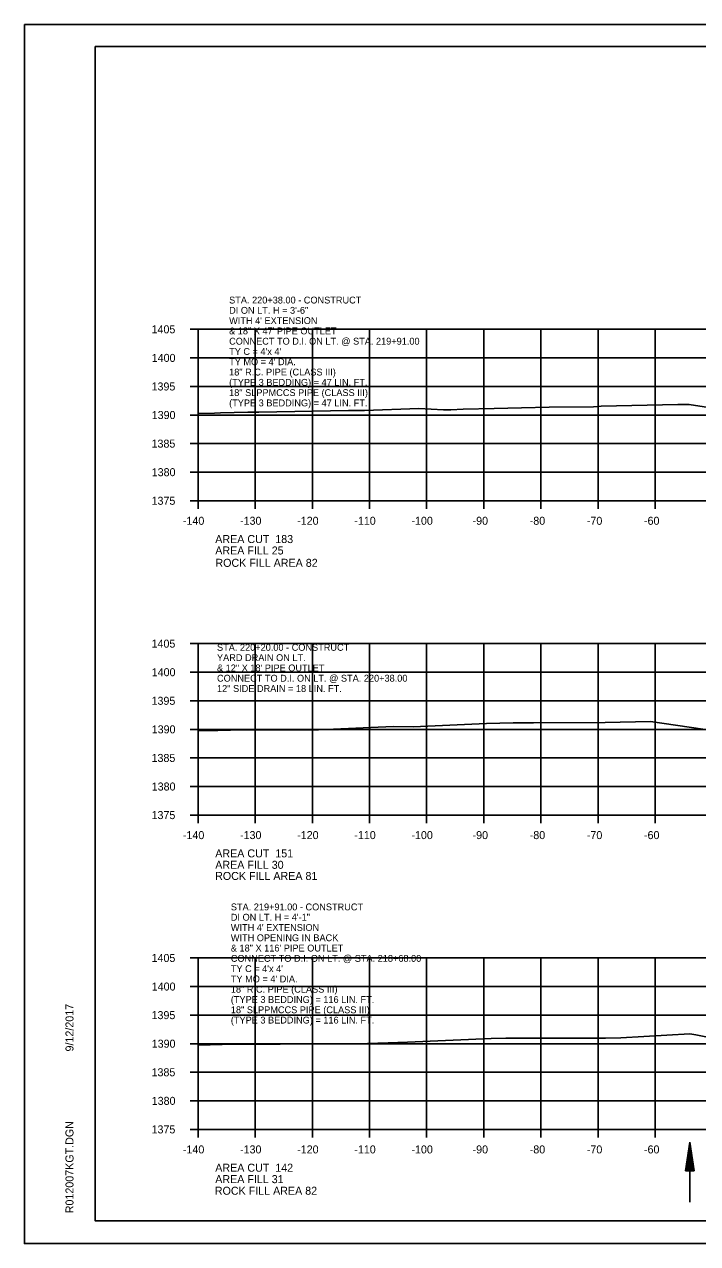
# Model space of a CAD drawing. Extents: x 1374311 to 1383814, y 384102 to 406278.
# Drawn here: x 1382469.7 to 1382587.5, y 405851.8 to 406065.1 of the extents above; entities that cross this region are included whole.
import ezdxf

# ---------------------------------------------------------------- set-up
doc = ezdxf.new("R2010")
doc.units = 0
for name, color, linetype in [('R_Axis', 7, 'Continuous'), ('R_Axis Annot', 7, 'Continuous'), ('R_Border', 7, 'Continuous'), ('R_Draft', 7, 'Continuous'), ('R_Exist Surface', 7, 'Continuous'), ('R_Fin Surface', 7, 'Continuous'), ('R_Grid', 7, 'Continuous'), ('R_No Plot', 7, 'Continuous'), ('R_Water', 7, 'Continuous'), ('R_Water Annot', 7, 'Continuous')]:
    doc.layers.add(name, color=color, linetype=linetype)

msp = doc.modelspace()

# ---------------------------------------------------------------- linework, layer by layer
at = {"layer": 'R_Axis'}
for p, q in [((1382498.67, 406011.74), (1382500.07, 406011.74)), ((1382500.07, 405981.74), (1382500.07, 406011.74)), ((1382498.67, 406006.74), (1382500.07, 406006.74)), ((1382498.67, 406001.74), (1382500.07, 406001.74)), ((1382498.67, 405996.74), (1382500.07, 405996.74)), ((1382498.67, 405991.74), (1382500.07, 405991.74)), ((1382498.67, 405986.74), (1382500.07, 405986.74)), ((1382498.67, 405981.74), (1382500.07, 405981.74)), ((1382500.07, 405981.74), (1382780.07, 405981.74)), ((1382500.07, 405980.34), (1382500.07, 405981.74)), ((1382510.07, 405980.34), (1382510.07, 405981.74)), ((1382520.07, 405980.34), (1382520.07, 405981.74)), ((1382530.07, 405980.34), (1382530.07, 405981.74)), ((1382540.07, 405980.34), (1382540.07, 405981.74)), ((1382550.07, 405980.34), (1382550.07, 405981.74)), ((1382560.07, 405980.34), (1382560.07, 405981.74)), ((1382570.07, 405980.34), (1382570.07, 405981.74)), ((1382580.07, 405980.34), (1382580.07, 405981.74)), ((1382498.67, 405956.74), (1382500.07, 405956.74)), ((1382500.07, 405926.74), (1382500.07, 405956.74)), ((1382498.67, 405951.74), (1382500.07, 405951.74)), ((1382498.67, 405946.74), (1382500.07, 405946.74)), ((1382498.67, 405941.74), (1382500.07, 405941.74)), ((1382498.67, 405936.74), (1382500.07, 405936.74)), ((1382498.67, 405931.74), (1382500.07, 405931.74)), ((1382498.67, 405926.74), (1382500.07, 405926.74)), ((1382500.07, 405926.74), (1382780.07, 405926.74)), ((1382500.07, 405925.34), (1382500.07, 405926.74)), ((1382510.07, 405925.34), (1382510.07, 405926.74)), ((1382520.07, 405925.34), (1382520.07, 405926.74)), ((1382530.07, 405925.34), (1382530.07, 405926.74)), ((1382540.07, 405925.34), (1382540.07, 405926.74)), ((1382550.07, 405925.34), (1382550.07, 405926.74)), ((1382560.07, 405925.34), (1382560.07, 405926.74)), ((1382570.07, 405925.34), (1382570.07, 405926.74)), ((1382580.07, 405925.34), (1382580.07, 405926.74)), ((1382498.67, 405901.74), (1382500.07, 405901.74)), ((1382500.07, 405871.74), (1382500.07, 405901.74)), ((1382498.67, 405896.74), (1382500.07, 405896.74)), ((1382498.67, 405891.74), (1382500.07, 405891.74)), ((1382498.67, 405886.74), (1382500.07, 405886.74)), ((1382498.67, 405881.74), (1382500.07, 405881.74)), ((1382498.67, 405876.74), (1382500.07, 405876.74)), ((1382498.67, 405871.74), (1382500.07, 405871.74)), ((1382500.07, 405871.74), (1382780.07, 405871.74)), ((1382500.07, 405870.34), (1382500.07, 405871.74)), ((1382510.07, 405870.34), (1382510.07, 405871.74)), ((1382520.07, 405870.34), (1382520.07, 405871.74)), ((1382530.07, 405870.34), (1382530.07, 405871.74)), ((1382540.07, 405870.34), (1382540.07, 405871.74)), ((1382550.07, 405870.34), (1382550.07, 405871.74)), ((1382560.07, 405870.34), (1382560.07, 405871.74)), ((1382570.07, 405870.34), (1382570.07, 405871.74)), ((1382580.07, 405870.34), (1382580.07, 405871.74))]:
    msp.add_line(p, q, dxfattribs=at)
at = {"layer": 'R_Border'}
for p, q in [((1382482.07, 406061.2), (1382798.25, 406061.2)), ((1382482.07, 405855.74), (1382482.07, 406061.2)), ((1382482.07, 405855.74), (1382482.07, 405855.74)), ((1382798.25, 405855.74), (1382482.07, 405855.74))]:
    msp.add_line(p, q, dxfattribs=at)
at = {"layer": 'R_Draft'}
for p, q in [((1382585.37, 405864.51), (1382586.11, 405869.51)), ((1382585.5, 405864.51), (1382586.11, 405868.68)), ((1382586.87, 405864.51), (1382586.11, 405869.51)), ((1382586.75, 405864.51), (1382586.11, 405868.68)), ((1382585.62, 405864.51), (1382586.11, 405867.82)), ((1382585.75, 405864.51), (1382586.11, 405866.98)), ((1382586.62, 405864.51), (1382586.11, 405867.82)), ((1382586.49, 405864.51), (1382586.11, 405866.98)), ((1382586.87, 405864.51), (1382585.37, 405864.51)), ((1382585.88, 405864.51), (1382586.12, 405866.14)), ((1382586, 405864.51), (1382586.12, 405865.3)), ((1382586.36, 405864.51), (1382586.12, 405866.14)), ((1382586.24, 405864.51), (1382586.12, 405865.3))]:
    msp.add_line(p, q, dxfattribs=at)
at = {"layer": 'R_Exist Surface'}
for points in [[(1382500.07, 405997), (1382502.92, 405997.08), (1382504, 405997.11), (1382508.8, 405997.22), (1382510.68, 405997.25), (1382526.39, 405997.53), (1382529.21, 405997.53), (1382538.73, 405997.87), (1382543, 405997.63), (1382544.31, 405997.66), (1382546.47, 405997.76), (1382551.9, 405997.87), (1382556.69, 405998.01), (1382561.52, 405998.13), (1382569.27, 405998.2), (1382570.63, 405998.27), (1382584.04, 405998.58), (1382586.02, 405998.59), (1382593.22, 405997.45)], [(1382500.07, 405941.49), (1382503.5, 405941.56), (1382508.04, 405941.66), (1382515.27, 405941.66), (1382521.16, 405941.67), (1382534.21, 405942.24), (1382537.69, 405942.19), (1382550.55, 405942.75), (1382555.23, 405942.86), (1382558.77, 405942.89), (1382571.29, 405942.92), (1382579.24, 405943.11), (1382588.4, 405941.78)], [(1382500.07, 405886.49), (1382504.26, 405886.57), (1382514.44, 405886.63), (1382518.56, 405886.69), (1382529.7, 405886.75), (1382533.35, 405886.88), (1382536.7, 405886.99), (1382551.38, 405887.63), (1382553.92, 405887.7), (1382571.36, 405887.73), (1382574.04, 405887.79), (1382586.12, 405888.44), (1382587.16, 405888.3), (1382590.37, 405887.67)]]:
    msp.add_lwpolyline(points, dxfattribs=at)
at = {"layer": 'R_Grid'}
for p, q in [((1382500.07, 406011.74), (1382780.07, 406011.74)), ((1382500.07, 405981.74), (1382500.07, 406011.74)), ((1382510.07, 405981.74), (1382510.07, 406011.74)), ((1382520.07, 405981.74), (1382520.07, 406011.74)), ((1382530.07, 405981.74), (1382530.07, 406011.74)), ((1382540.07, 405981.74), (1382540.07, 406011.74)), ((1382550.07, 405981.74), (1382550.07, 406011.74)), ((1382560.07, 405981.74), (1382560.07, 406011.74)), ((1382570.07, 405981.74), (1382570.07, 406011.74)), ((1382580.07, 405981.74), (1382580.07, 406011.74)), ((1382500.07, 406006.74), (1382780.07, 406006.74)), ((1382500.07, 406001.74), (1382780.07, 406001.74)), ((1382500.07, 405996.74), (1382780.07, 405996.74)), ((1382500.07, 405991.74), (1382780.07, 405991.74)), ((1382500.07, 405986.74), (1382780.07, 405986.74)), ((1382500.07, 405981.74), (1382780.07, 405981.74)), ((1382500.07, 405956.74), (1382780.07, 405956.74)), ((1382500.07, 405926.74), (1382500.07, 405956.74)), ((1382510.07, 405926.74), (1382510.07, 405956.74)), ((1382520.07, 405926.74), (1382520.07, 405956.74)), ((1382530.07, 405926.74), (1382530.07, 405956.74)), ((1382540.07, 405926.74), (1382540.07, 405956.74)), ((1382550.07, 405926.74), (1382550.07, 405956.74)), ((1382560.07, 405926.74), (1382560.07, 405956.74)), ((1382570.07, 405926.74), (1382570.07, 405956.74)), ((1382580.07, 405926.74), (1382580.07, 405956.74)), ((1382500.07, 405951.74), (1382780.07, 405951.74)), ((1382500.07, 405946.74), (1382780.07, 405946.74)), ((1382500.07, 405941.74), (1382780.07, 405941.74)), ((1382500.07, 405936.74), (1382780.07, 405936.74)), ((1382500.07, 405931.74), (1382780.07, 405931.74)), ((1382500.07, 405926.74), (1382780.07, 405926.74)), ((1382500.07, 405901.74), (1382780.07, 405901.74)), ((1382500.07, 405871.74), (1382500.07, 405901.74)), ((1382510.07, 405871.74), (1382510.07, 405901.74)), ((1382520.07, 405871.74), (1382520.07, 405901.74)), ((1382530.07, 405871.74), (1382530.07, 405901.74)), ((1382540.07, 405871.74), (1382540.07, 405901.74)), ((1382550.07, 405871.74), (1382550.07, 405901.74)), ((1382560.07, 405871.74), (1382560.07, 405901.74)), ((1382570.07, 405871.74), (1382570.07, 405901.74)), ((1382580.07, 405871.74), (1382580.07, 405901.74)), ((1382500.07, 405896.74), (1382780.07, 405896.74)), ((1382500.07, 405891.74), (1382780.07, 405891.74)), ((1382500.07, 405886.74), (1382780.07, 405886.74)), ((1382500.07, 405881.74), (1382780.07, 405881.74)), ((1382500.07, 405876.74), (1382780.07, 405876.74)), ((1382500.07, 405871.74), (1382780.07, 405871.74))]:
    msp.add_line(p, q, dxfattribs=at)
at = {"layer": 'R_No Plot'}
for p, q in [((1382469.67, 406065.1), (1382803, 406065.1)), ((1382469.67, 405851.76), (1382803, 405851.76))]:
    msp.add_line(p, q, dxfattribs=at)
for points in [[(1382469.66, 406065.1), (1382803, 406065.1), (1382803, 405851.76), (1382469.66, 405851.76)], [(1382715.99, 406061.2), (1382715.99, 406051.32), (1382751.72, 406051.32), (1382751.72, 406048.4), (1382774.92, 406048.4), (1382774.92, 406024.07), (1382798.25, 406024.07), (1382798.25, 405855.74), (1382482.07, 405855.74), (1382482.07, 406061.2)]]:
    msp.add_lwpolyline(points, close=True, dxfattribs=at)
at = {"layer": 'R_Water'}
msp.add_line((1382586.13, 405859.01), (1382586.11, 405869.51), dxfattribs=at)

# ---------------------------------------------------------------- texts
at = {"layer": 'R_Axis Annot'}
for s, p in [('1405', (1382491.92, 406011.04)), ('1400', (1382491.95, 406006.04)), ('1395', (1382491.92, 406001.04)), ('1390', (1382491.95, 405996.04)), ('1385', (1382491.92, 405991.04)), ('1380', (1382491.95, 405986.04)), ('1375', (1382491.92, 405981.04)), ('-140', (1382497.41, 405977.54)), ('-130', (1382507.41, 405977.54)), ('-120', (1382517.41, 405977.54)), ('-110', (1382527.41, 405977.54)), ('-100', (1382537.41, 405977.54)), ('-90', (1382548.11, 405977.54)), ('-80', (1382558.11, 405977.54)), ('-70', (1382568.11, 405977.54)), ('-60', (1382578.11, 405977.54)), ('AREA CUT  183', (1382503.07, 405974.34)), ('AREA FILL 25', (1382503.07, 405972.34)), ('1405', (1382491.92, 405956.04)), ('1400', (1382491.95, 405951.04)), ('1395', (1382491.92, 405946.04)), ('1390', (1382491.95, 405941.04)), ('1385', (1382491.92, 405936.04)), ('1380', (1382491.95, 405931.04)), ('1375', (1382491.92, 405926.04)), ('-140', (1382497.41, 405922.54)), ('-130', (1382507.41, 405922.54)), ('-120', (1382517.41, 405922.54)), ('-110', (1382527.41, 405922.54)), ('-100', (1382537.41, 405922.54)), ('-90', (1382548.11, 405922.54)), ('-80', (1382558.11, 405922.54)), ('-70', (1382568.11, 405922.54)), ('-60', (1382578.11, 405922.54)), ('AREA CUT  151', (1382503.07, 405919.34)), ('AREA FILL 30', (1382503.07, 405917.34)), ('1405', (1382491.92, 405901.04)), ('1400', (1382491.95, 405896.04)), ('1395', (1382491.92, 405891.04)), ('1390', (1382491.95, 405886.04)), ('1385', (1382491.92, 405881.04)), ('1380', (1382491.95, 405876.04)), ('1375', (1382491.92, 405871.04)), ('-140', (1382497.41, 405867.54)), ('-130', (1382507.41, 405867.54)), ('-120', (1382517.41, 405867.54)), ('-110', (1382527.41, 405867.54)), ('-100', (1382537.41, 405867.54)), ('-90', (1382548.11, 405867.54)), ('-80', (1382558.11, 405867.54)), ('-70', (1382568.11, 405867.54)), ('-60', (1382578.11, 405867.54)), ('AREA CUT  142', (1382503.07, 405864.34)), ('AREA FILL 31', (1382503.07, 405862.34))]:
    msp.add_text(s, height=1.4, dxfattribs=at).set_placement(p)
at = {"layer": 'R_Border'}
for s, p in [('9/12/2017', (1382478.26, 405885.38)), ('R012007KGT.DGN', (1382478.26, 405857.07))]:
    msp.add_text(s, height=1.4, rotation=90, dxfattribs=at).set_placement(p)
at = {"layer": 'R_Fin Surface'}
for s, p in [('ROCK FILL AREA 82', (1382503.1, 405970.18)), ('ROCK FILL AREA 81', (1382503.05, 405915.39)), ('ROCK FILL AREA 82', (1382503, 405860.31))]:
    msp.add_text(s, height=1.4, dxfattribs=at).set_placement(p)
at = {"layer": 'R_Water Annot'}
for s, p in [('STA. 220+38.00 - CONSTRUCT', (1382505.5, 406016.26)), ('DI ON LT. H = 3\'-6"', (1382505.5, 406014.46)), ("WITH 4' EXTENSION ", (1382505.5, 406012.66)), ('& 18" X 47\' PIPE OUTLET', (1382505.5, 406010.86)), ('CONNECT TO D.I. ON LT. @ STA. 219+91.00', (1382505.5, 406009.06)), ("TY C = 4'x 4'", (1382505.5, 406007.26)), ("TY MO = 4' DIA.", (1382505.5, 406005.46)), ('18" R.C. PIPE (CLASS III)', (1382505.5, 406003.66)), ('(TYPE 3 BEDDING) = 47 LIN. FT.', (1382505.5, 406001.86)), ('18" SLPPMCCS PIPE (CLASS III)', (1382505.5, 406000.06)), ('(TYPE 3 BEDDING) = 47 LIN. FT.', (1382505.5, 405998.26)), ('STA. 220+20.00 - CONSTRUCT', (1382503.38, 405955.49)), ('YARD DRAIN ON LT.  ', (1382503.38, 405953.69)), ('& 12" X 18\' PIPE OUTLET', (1382503.38, 405951.89)), ('CONNECT TO D.I. ON LT. @ STA. 220+38.00', (1382503.38, 405950.09)), ('12" SIDE DRAIN = 18 LIN. FT.', (1382503.38, 405948.29)), ('STA. 219+91.00 - CONSTRUCT', (1382505.8, 405910.07)), ('DI ON LT. H = 4\'-1"', (1382505.8, 405908.27)), ("WITH 4' EXTENSION", (1382505.8, 405906.47)), ('WITH OPENING IN BACK ', (1382505.8, 405904.67)), ('& 18" X 116\' PIPE OUTLET', (1382505.8, 405902.87)), ("TY C = 4'x 4'", (1382505.8, 405899.27)), ('CONNECT TO D.I. ON LT. @ STA. 218+68.00', (1382505.8, 405901.07)), ("TY MO = 4' DIA.", (1382505.8, 405897.47)), ('18" R.C. PIPE (CLASS III)', (1382505.8, 405895.67)), ('(TYPE 3 BEDDING) = 116 LIN. FT.', (1382505.8, 405893.87)), ('18" SLPPMCCS PIPE (CLASS III)', (1382505.8, 405892.07)), ('(TYPE 3 BEDDING) = 116 LIN. FT.', (1382505.8, 405890.27))]:
    msp.add_text(s, height=1.2, dxfattribs=at).set_placement(p)

doc.saveas('drawing.dxf')
